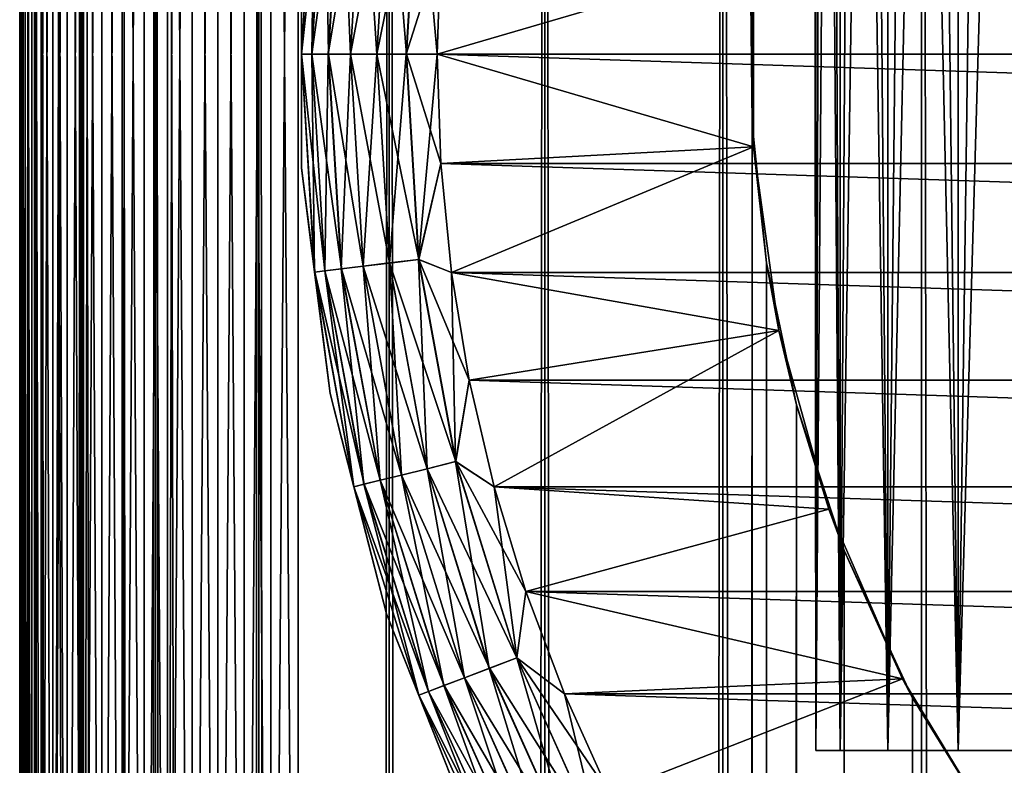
# Model space of a CAD drawing. Extents: x -265 to 265, y 0 to 1027.
# Tile 255 of 396: x -265 to -258, y 995 to 1000. Entities that reach past the tile are written whole.
import ezdxf

# ---------------------------------------------------------------- set-up
doc = ezdxf.new("R2010")
doc.units = 0
doc.header["$LTSCALE"] = 65.185185
for name, color, linetype in [('11', 7, 'CONTINUOUS'), ('13', 7, 'CONTINUOUS'), ('2', 7, 'CONTINUOUS'), ('211', 7, 'CONTINUOUS'), ('212', 7, 'CONTINUOUS'), ('217', 7, 'CONTINUOUS'), ('221', 7, 'CONTINUOUS'), ('222', 7, 'CONTINUOUS'), ('223', 7, 'CONTINUOUS'), ('227', 7, 'CONTINUOUS'), ('231', 7, 'CONTINUOUS'), ('240', 7, 'CONTINUOUS'), ('242', 7, 'CONTINUOUS'), ('4', 7, 'CONTINUOUS'), ('8', 7, 'CONTINUOUS')]:
    doc.layers.add(name, color=color, linetype=linetype)

msp = doc.modelspace()

# ---------------------------------------------------------------- linework, layer by layer
at = {"layer": '11', "color": 7, "linetype": 'CONTINUOUS'}
for points in [[(-264.1058, 1013.25, 24.6665), (-263.9377, 986.735, 24.7666), (-263.9377, 1013.265, 24.7666), (-264.1058, 1013.25, 24.6665)], [(-263.9377, 1013.265, 24.7666), (-263.7608, 986.7226, 24.8497), (-263.7608, 1013.2774, 24.8497), (-263.9377, 1013.265, 24.7666)], [(-263.8774, 986.7304, 24.7973), (-263.7608, 986.7226, 24.8497), (-263.9377, 1013.265, 24.7666), (-263.8774, 986.7304, 24.7973)], [(-263.9377, 986.735, 24.7666), (-263.8774, 986.7304, 24.7973), (-263.9377, 1013.265, 24.7666), (-263.9377, 986.735, 24.7666)], [(-263.7608, 1013.2774, 24.8497), (-263.5768, 986.7127, 24.915), (-263.5768, 1013.2873, 24.915), (-263.7608, 1013.2774, 24.8497)], [(-263.7608, 986.7226, 24.8497), (-263.5768, 986.7127, 24.915), (-263.7608, 1013.2774, 24.8497), (-263.7608, 986.7226, 24.8497)], [(-263.5768, 1013.2873, 24.915), (-263.3875, 986.7057, 24.9621), (-263.3875, 1013.2943, 24.9621), (-263.5768, 1013.2873, 24.915)], [(-263.5768, 986.7127, 24.915), (-263.3875, 986.7057, 24.9621), (-263.5768, 1013.2873, 24.915), (-263.5768, 986.7127, 24.915)], [(-263.3875, 1013.2943, 24.9621), (-263.1945, 986.7014, 24.9905), (-263.1945, 1013.2986, 24.9905), (-263.3875, 1013.2943, 24.9621)], [(-263.3875, 986.7057, 24.9621), (-263.1945, 986.7014, 24.9905), (-263.3875, 1013.2943, 24.9621), (-263.3875, 986.7057, 24.9621)], [(-263, 986.7, 25), (-263, 1013.3, 25), (-263.1945, 1013.2986, 24.9905), (-263, 986.7, 25)], [(-263.1945, 986.7014, 24.9905), (-263, 986.7, 25), (-263.1945, 1013.2986, 24.9905), (-263.1945, 986.7014, 24.9905)], [(-264.6594, 1013.1675, 24.1164), (-264.5417, 986.8089, 24.274), (-264.5417, 1013.1911, 24.274), (-264.6594, 1013.1675, 24.1164)], [(-264.5417, 1013.1911, 24.274), (-264.4093, 986.7871, 24.4191), (-264.4093, 1013.2129, 24.4191), (-264.5417, 1013.1911, 24.274)], [(-264.4889, 986.7997, 24.3353), (-264.4093, 986.7871, 24.4191), (-264.5417, 1013.1911, 24.274), (-264.4889, 986.7997, 24.3353)], [(-264.5417, 986.8089, 24.274), (-264.4889, 986.7997, 24.3353), (-264.5417, 1013.1911, 24.274), (-264.5417, 986.8089, 24.274)], [(-264.4093, 1013.2129, 24.4191), (-264.2635, 986.7675, 24.5503), (-264.2635, 1013.2325, 24.5503), (-264.4093, 1013.2129, 24.4191)], [(-264.4093, 986.7871, 24.4191), (-264.2635, 986.7675, 24.5503), (-264.4093, 1013.2129, 24.4191), (-264.4093, 986.7871, 24.4191)], [(-264.2635, 1013.2325, 24.5503), (-264.1058, 986.75, 24.6665), (-264.1058, 1013.25, 24.6665), (-264.2635, 1013.2325, 24.5503)], [(-264.2346, 986.764, 24.5734), (-264.1058, 986.75, 24.6665), (-264.2635, 1013.2325, 24.5503), (-264.2346, 986.764, 24.5734)], [(-264.2635, 986.7675, 24.5503), (-264.2346, 986.764, 24.5734), (-264.2635, 1013.2325, 24.5503), (-264.2635, 986.7675, 24.5503)], [(-264.1058, 986.75, 24.6665), (-263.9377, 986.735, 24.7666), (-264.1058, 1013.25, 24.6665), (-264.1058, 986.75, 24.6665)], [(-264.8459, 1013.1155, 23.7698), (-264.7611, 986.8578, 23.9478), (-264.7611, 1013.1422, 23.9478), (-264.8459, 1013.1155, 23.7698)], [(-264.7611, 1013.1422, 23.9478), (-264.6594, 986.8325, 24.1164), (-264.6594, 1013.1675, 24.1164), (-264.7611, 1013.1422, 23.9478)], [(-264.681, 986.8375, 24.0837), (-264.6594, 986.8325, 24.1164), (-264.7611, 1013.1422, 23.9478), (-264.681, 986.8375, 24.0837)], [(-264.7611, 986.8578, 23.9478), (-264.681, 986.8375, 24.0837), (-264.7611, 1013.1422, 23.9478), (-264.7611, 986.8578, 23.9478)], [(-264.6594, 986.8325, 24.1164), (-264.5417, 986.8089, 24.274), (-264.6594, 1013.1675, 24.1164), (-264.6594, 986.8325, 24.1164)], [(-264.9902, 1013.0296, 23.1973), (-264.9611, 986.9411, 23.3927), (-264.9611, 1013.0589, 23.3927), (-264.9902, 1013.0296, 23.1973)], [(-264.9611, 1013.0589, 23.3927), (-264.9128, 986.9124, 23.5842), (-264.9128, 1013.0876, 23.5842), (-264.9611, 1013.0589, 23.3927)], [(-264.9222, 986.9172, 23.5523), (-264.9128, 986.9124, 23.5842), (-264.9611, 1013.0589, 23.3927), (-264.9222, 986.9172, 23.5523)], [(-264.9611, 986.9411, 23.3927), (-264.9222, 986.9172, 23.5523), (-264.9611, 1013.0589, 23.3927), (-264.9611, 986.9411, 23.3927)], [(-264.9128, 1013.0876, 23.5842), (-264.8459, 986.8845, 23.7698), (-264.8459, 1013.1155, 23.7698), (-264.9128, 1013.0876, 23.5842)], [(-264.9128, 986.9124, 23.5842), (-264.8459, 986.8845, 23.7698), (-264.9128, 1013.0876, 23.5842), (-264.9128, 986.9124, 23.5842)], [(-264.8232, 986.8767, 23.8221), (-264.7611, 986.8578, 23.9478), (-264.8459, 1013.1155, 23.7698), (-264.8232, 986.8767, 23.8221)], [(-264.8459, 986.8845, 23.7698), (-264.8232, 986.8767, 23.8221), (-264.8459, 1013.1155, 23.7698), (-264.8459, 986.8845, 23.7698)], [(-265, 1013, 23), (-264.9902, 986.9704, 23.1973), (-264.9902, 1013.0296, 23.1973), (-265, 1013, 23)], [(-265, 1013, 23), (-265, 987, 23), (-264.9902, 986.9704, 23.1973), (-265, 1013, 23)], [(-264.9807, 986.9584, 23.2774), (-264.9611, 986.9411, 23.3927), (-264.9902, 1013.0296, 23.1973), (-264.9807, 986.9584, 23.2774)], [(-264.9902, 986.9704, 23.1973), (-264.9807, 986.9584, 23.2774), (-264.9902, 1013.0296, 23.1973), (-264.9902, 986.9704, 23.1973)]]:
    msp.add_3dface(points, dxfattribs=at)
at = {"layer": '13', "color": 7, "linetype": 'CONTINUOUS'}
for points in [[(-264.1058, 1013.25, 15.3335), (-263.9377, 1013.265, 15.2334), (-264.1058, 986.75, 15.3335), (-264.1058, 1013.25, 15.3335)], [(-264.1058, 986.75, 15.3335), (-263.9377, 1013.265, 15.2334), (-263.9377, 986.735, 15.2334), (-264.1058, 986.75, 15.3335)], [(-263.8774, 1013.2696, 15.2027), (-263.7608, 1013.2774, 15.1503), (-263.9377, 986.735, 15.2334), (-263.8774, 1013.2696, 15.2027)], [(-263.9377, 986.735, 15.2334), (-263.7608, 1013.2774, 15.1503), (-263.7608, 986.7226, 15.1503), (-263.9377, 986.735, 15.2334)], [(-263.9377, 1013.265, 15.2334), (-263.8774, 1013.2696, 15.2027), (-263.9377, 986.735, 15.2334), (-263.9377, 1013.265, 15.2334)], [(-263.7608, 1013.2774, 15.1503), (-263.5768, 1013.2873, 15.085), (-263.7608, 986.7226, 15.1503), (-263.7608, 1013.2774, 15.1503)], [(-263.7608, 986.7226, 15.1503), (-263.5768, 1013.2873, 15.085), (-263.5768, 986.7127, 15.085), (-263.7608, 986.7226, 15.1503)], [(-263.5768, 1013.2873, 15.085), (-263.3875, 1013.2943, 15.0379), (-263.5768, 986.7127, 15.085), (-263.5768, 1013.2873, 15.085)], [(-263.5768, 986.7127, 15.085), (-263.3875, 1013.2943, 15.0379), (-263.3875, 986.7057, 15.0379), (-263.5768, 986.7127, 15.085)], [(-263.3875, 1013.2943, 15.0379), (-263.1945, 1013.2986, 15.0095), (-263.3875, 986.7057, 15.0379), (-263.3875, 1013.2943, 15.0379)], [(-263.3875, 986.7057, 15.0379), (-263.1945, 1013.2986, 15.0095), (-263.1945, 986.7014, 15.0095), (-263.3875, 986.7057, 15.0379)], [(-263, 1013.3, 15), (-263, 986.7, 15), (-263.1945, 986.7014, 15.0095), (-263, 1013.3, 15)], [(-263.1945, 1013.2986, 15.0095), (-263, 1013.3, 15), (-263.1945, 986.7014, 15.0095), (-263.1945, 1013.2986, 15.0095)], [(-264.6594, 1013.1675, 15.8836), (-264.5417, 1013.1911, 15.726), (-264.6594, 986.8325, 15.8836), (-264.6594, 1013.1675, 15.8836)], [(-264.6594, 986.8325, 15.8836), (-264.5417, 1013.1911, 15.726), (-264.5417, 986.8089, 15.726), (-264.6594, 986.8325, 15.8836)], [(-264.4889, 1013.2003, 15.6647), (-264.4093, 1013.2129, 15.5809), (-264.5417, 986.8089, 15.726), (-264.4889, 1013.2003, 15.6647)], [(-264.5417, 986.8089, 15.726), (-264.4093, 1013.2129, 15.5809), (-264.4093, 986.7871, 15.5809), (-264.5417, 986.8089, 15.726)], [(-264.5417, 1013.1911, 15.726), (-264.4889, 1013.2003, 15.6647), (-264.5417, 986.8089, 15.726), (-264.5417, 1013.1911, 15.726)], [(-264.4093, 1013.2129, 15.5809), (-264.2635, 1013.2325, 15.4497), (-264.4093, 986.7871, 15.5809), (-264.4093, 1013.2129, 15.5809)], [(-264.4093, 986.7871, 15.5809), (-264.2635, 1013.2325, 15.4497), (-264.2635, 986.7675, 15.4497), (-264.4093, 986.7871, 15.5809)], [(-264.2346, 1013.236, 15.4266), (-264.1058, 1013.25, 15.3335), (-264.2635, 986.7675, 15.4497), (-264.2346, 1013.236, 15.4266)], [(-264.2635, 986.7675, 15.4497), (-264.1058, 1013.25, 15.3335), (-264.1058, 986.75, 15.3335), (-264.2635, 986.7675, 15.4497)], [(-264.2635, 1013.2325, 15.4497), (-264.2346, 1013.236, 15.4266), (-264.2635, 986.7675, 15.4497), (-264.2635, 1013.2325, 15.4497)], [(-264.8232, 1013.1233, 16.1779), (-264.7611, 1013.1422, 16.0522), (-264.8459, 986.8845, 16.2302), (-264.8232, 1013.1233, 16.1779)], [(-264.8459, 986.8845, 16.2302), (-264.7611, 1013.1422, 16.0522), (-264.7611, 986.8578, 16.0522), (-264.8459, 986.8845, 16.2302)], [(-264.8459, 1013.1155, 16.2302), (-264.8232, 1013.1233, 16.1779), (-264.8459, 986.8845, 16.2302), (-264.8459, 1013.1155, 16.2302)], [(-264.681, 1013.1625, 15.9163), (-264.6594, 1013.1675, 15.8836), (-264.7611, 986.8578, 16.0522), (-264.681, 1013.1625, 15.9163)], [(-264.7611, 986.8578, 16.0522), (-264.6594, 1013.1675, 15.8836), (-264.6594, 986.8325, 15.8836), (-264.7611, 986.8578, 16.0522)], [(-264.7611, 1013.1422, 16.0522), (-264.681, 1013.1625, 15.9163), (-264.7611, 986.8578, 16.0522), (-264.7611, 1013.1422, 16.0522)], [(-264.9807, 1013.0416, 16.7226), (-264.9611, 1013.0589, 16.6073), (-264.9902, 986.9704, 16.8027), (-264.9807, 1013.0416, 16.7226)], [(-264.9902, 986.9704, 16.8027), (-264.9611, 1013.0589, 16.6073), (-264.9611, 986.9411, 16.6073), (-264.9902, 986.9704, 16.8027)], [(-264.9222, 1013.0828, 16.4477), (-264.9128, 1013.0876, 16.4158), (-264.9611, 986.9411, 16.6073), (-264.9222, 1013.0828, 16.4477)], [(-264.9611, 986.9411, 16.6073), (-264.9128, 1013.0876, 16.4158), (-264.9128, 986.9124, 16.4158), (-264.9611, 986.9411, 16.6073)], [(-264.9611, 1013.0589, 16.6073), (-264.9222, 1013.0828, 16.4477), (-264.9611, 986.9411, 16.6073), (-264.9611, 1013.0589, 16.6073)], [(-264.9128, 1013.0876, 16.4158), (-264.8459, 1013.1155, 16.2302), (-264.9128, 986.9124, 16.4158), (-264.9128, 1013.0876, 16.4158)], [(-264.9128, 986.9124, 16.4158), (-264.8459, 1013.1155, 16.2302), (-264.8459, 986.8845, 16.2302), (-264.9128, 986.9124, 16.4158)], [(-265, 987, 17), (-265, 1013, 17), (-264.9902, 1013.0296, 16.8027), (-265, 987, 17)], [(-265, 987, 17), (-264.9902, 1013.0296, 16.8027), (-264.9902, 986.9704, 16.8027), (-265, 987, 17)], [(-264.9902, 1013.0296, 16.8027), (-264.9807, 1013.0416, 16.7226), (-264.9902, 986.9704, 16.8027), (-264.9902, 1013.0296, 16.8027)]]:
    msp.add_3dface(points, dxfattribs=at)
at = {"layer": '2', "color": 7, "linetype": 'CONTINUOUS'}
for points in [[(-265, 987, 23), (-265, 1013, 23), (-265, 987, 17), (-265, 987, 23)], [(-265, 987, 17), (-265, 1013, 23), (-265, 1013, 17), (-265, 987, 17)]]:
    msp.add_3dface(points, dxfattribs=at)
at = {"layer": '211', "color": 7, "linetype": 'CONTINUOUS'}
for points in [[(-265, 1), (-264.8906, 1, 1.8081), (-265, 1019), (-265, 1)], [(-265, 1019), (-264.8906, 1, 1.8081), (-264.8906, 1019, 1.8081), (-265, 1019)], [(-264.8906, 1, 1.8081), (-264.5641, 1, 3.5897), (-264.8906, 1019, 1.8081), (-264.8906, 1, 1.8081)], [(-264.8906, 1019, 1.8081), (-264.5641, 1, 3.5897), (-264.5641, 1019, 3.5897), (-264.8906, 1019, 1.8081)], [(-264.5641, 1, 3.5897), (-264.0252, 1, 5.3191), (-264.5641, 1019, 3.5897), (-264.5641, 1, 3.5897)], [(-264.5641, 1019, 3.5897), (-264.0252, 1, 5.3191), (-264.0252, 1019, 5.3191), (-264.5641, 1019, 3.5897)], [(-264.0252, 1, 5.3191), (-263.2818, 1, 6.9708), (-264.0252, 1019, 5.3191), (-264.0252, 1, 5.3191)], [(-264.0252, 1019, 5.3191), (-263.2818, 1, 6.9708), (-263.2818, 1019, 6.9708), (-264.0252, 1019, 5.3191)], [(-263.2818, 1, 6.9708), (-262.3448, 1, 8.521), (-263.2818, 1019, 6.9708), (-263.2818, 1, 6.9708)], [(-263.2818, 1019, 6.9708), (-262.3448, 1, 8.521), (-262.3448, 1019, 8.521), (-263.2818, 1019, 6.9708)], [(-262.3448, 1, 8.521), (-261.2277, 1, 9.9468), (-262.3448, 1019, 8.521), (-262.3448, 1, 8.521)], [(-262.3448, 1019, 8.521), (-261.2277, 1, 9.9468), (-261.2277, 1019, 9.9468), (-262.3448, 1019, 8.521)], [(-261.2277, 1, 9.9468), (-259.9468, 1, 11.2277), (-261.2277, 1019, 9.9468), (-261.2277, 1, 9.9468)], [(-261.2277, 1019, 9.9468), (-259.9468, 1, 11.2277), (-259.9468, 1019, 11.2277), (-261.2277, 1019, 9.9468)], [(-259.9468, 1, 11.2277), (-258.521, 1, 12.3448), (-259.9468, 1019, 11.2277), (-259.9468, 1, 11.2277)], [(-259.9468, 1019, 11.2277), (-258.521, 1, 12.3448), (-258.521, 1019, 12.3448), (-259.9468, 1019, 11.2277)], [(-258.521, 1, 12.3448), (-256.9708, 1, 13.2818), (-258.521, 1019, 12.3448), (-258.521, 1, 12.3448)], [(-258.521, 1019, 12.3448), (-256.9708, 1, 13.2818), (-256.9708, 1019, 13.2818), (-258.521, 1019, 12.3448)]]:
    msp.add_3dface(points, dxfattribs=at)
at = {"layer": '212', "color": 7, "linetype": 'CONTINUOUS'}
for points in [[(-265, 1), (-265, 1019), (-264.8906, 1019, -1.8081), (-265, 1)], [(-264.8906, 1, -1.8081), (-265, 1), (-264.8906, 1019, -1.8081), (-264.8906, 1, -1.8081)], [(-264.5641, 1, -3.5897), (-264.8906, 1, -1.8081), (-264.5641, 1019, -3.5897), (-264.5641, 1, -3.5897)], [(-264.5641, 1019, -3.5897), (-264.8906, 1, -1.8081), (-264.8906, 1019, -1.8081), (-264.5641, 1019, -3.5897)], [(-264.0252, 1, -5.3191), (-264.5641, 1, -3.5897), (-264.0252, 1019, -5.3191), (-264.0252, 1, -5.3191)], [(-264.0252, 1019, -5.3191), (-264.5641, 1, -3.5897), (-264.5641, 1019, -3.5897), (-264.0252, 1019, -5.3191)], [(-263.2818, 1, -6.9708), (-264.0252, 1, -5.3191), (-263.2818, 1019, -6.9708), (-263.2818, 1, -6.9708)], [(-263.2818, 1019, -6.9708), (-264.0252, 1, -5.3191), (-264.0252, 1019, -5.3191), (-263.2818, 1019, -6.9708)], [(-262.3448, 1, -8.521), (-263.2818, 1, -6.9708), (-262.3448, 1019, -8.521), (-262.3448, 1, -8.521)], [(-262.3448, 1019, -8.521), (-263.2818, 1, -6.9708), (-263.2818, 1019, -6.9708), (-262.3448, 1019, -8.521)], [(-261.2277, 1, -9.9468), (-262.3448, 1, -8.521), (-261.2277, 1019, -9.9468), (-261.2277, 1, -9.9468)], [(-261.2277, 1019, -9.9468), (-262.3448, 1, -8.521), (-262.3448, 1019, -8.521), (-261.2277, 1019, -9.9468)], [(-259.9468, 1, -11.2277), (-261.2277, 1, -9.9468), (-259.9468, 1019, -11.2277), (-259.9468, 1, -11.2277)], [(-259.9468, 1019, -11.2277), (-261.2277, 1, -9.9468), (-261.2277, 1019, -9.9468), (-259.9468, 1019, -11.2277)], [(-259.7374, 1000.4963, -11.4098), (-259.7374, 999.5036, -11.4098), (-259.9468, 1019, -11.2277), (-259.7374, 1000.4963, -11.4098)], [(-259.9468, 1, -11.2277), (-259.9468, 1019, -11.2277), (-259.7374, 999.5036, -11.4098), (-259.9468, 1, -11.2277)], [(-259.9468, 1, -11.2277), (-259.7374, 999.5036, -11.4098), (-259.7374, 20.4963, -11.4098), (-259.9468, 1, -11.2277)], [(-259.7374, 999.5036, -11.4098), (-259.6344, 998.5032, -11.4969), (-259.7374, 20.4963, -11.4098), (-259.7374, 999.5036, -11.4098)], [(-259.7374, 20.4963, -11.4098), (-259.6344, 998.5032, -11.4969), (-259.6344, 21.4967, -11.4969), (-259.7374, 20.4963, -11.4098)], [(-259.6344, 998.5032, -11.4969), (-259.4194, 997.4826, -11.6737), (-259.6344, 21.4967, -11.4969), (-259.6344, 998.5032, -11.4969)], [(-259.6344, 21.4967, -11.4969), (-259.4194, 997.4826, -11.6737), (-259.4194, 22.5173, -11.6737), (-259.6344, 21.4967, -11.4969)], [(-259.4194, 997.4826, -11.6737), (-259.0757, 996.4371, -11.9428), (-259.4194, 22.5173, -11.6737), (-259.4194, 997.4826, -11.6737)], [(-259.4194, 22.5173, -11.6737), (-259.0757, 996.4371, -11.9428), (-259.0757, 23.5628, -11.9428), (-259.4194, 22.5173, -11.6737)], [(-259.0757, 996.4371, -11.9428), (-258.5848, 995.378, -12.3004), (-259.0757, 23.5628, -11.9428), (-259.0757, 996.4371, -11.9428)], [(-259.0757, 23.5628, -11.9428), (-258.5848, 995.378, -12.3004), (-258.5848, 24.622, -12.3004), (-259.0757, 23.5628, -11.9428)], [(-258.5848, 995.378, -12.3004), (-257.9382, 994.3389, -12.7273), (-258.5848, 24.622, -12.3004), (-258.5848, 995.378, -12.3004)]]:
    msp.add_3dface(points, dxfattribs=at)
at = {"layer": '217', "color": 7, "linetype": 'CONTINUOUS'}
for points in [[(-259.7273, 999.3346, -25), (-259.7374, 1000.4963, -11.4098), (-259.7273, 1000.6654, -25), (-259.7273, 999.3346, -25)], [(-259.7374, 999.5036, -11.4098), (-259.7374, 1000.4963, -11.4098), (-259.7273, 999.3346, -25), (-259.7374, 999.5036, -11.4098)], [(-259.6344, 998.5032, -11.4969), (-259.7374, 999.5036, -11.4098), (-259.7273, 999.3346, -25), (-259.6344, 998.5032, -11.4969)], [(-259.5461, 998.0163, -25), (-259.6344, 998.5032, -11.4969), (-259.7273, 999.3346, -25), (-259.5461, 998.0163, -25)], [(-259.4194, 997.4826, -11.6737), (-259.6344, 998.5032, -11.4969), (-259.5461, 998.0163, -25), (-259.4194, 997.4826, -11.6737)], [(-259.187, 996.7349, -25), (-259.4194, 997.4826, -11.6737), (-259.5461, 998.0163, -25), (-259.187, 996.7349, -25)], [(-259.0757, 996.4371, -11.9428), (-259.4194, 997.4826, -11.6737), (-259.187, 996.7349, -25), (-259.0757, 996.4371, -11.9428)], [(-258.6569, 995.5144, -25), (-259.0757, 996.4371, -11.9428), (-259.187, 996.7349, -25), (-258.6569, 995.5144, -25)], [(-258.5848, 995.378, -12.3004), (-259.0757, 996.4371, -11.9428), (-258.6569, 995.5144, -25), (-258.5848, 995.378, -12.3004)], [(-257.9655, 994.3774, -25), (-258.5848, 995.378, -12.3004), (-258.6569, 995.5144, -25), (-257.9655, 994.3774, -25)], [(-257.9382, 994.3389, -12.7273), (-258.5848, 995.378, -12.3004), (-257.9655, 994.3774, -25), (-257.9382, 994.3389, -12.7273)]]:
    msp.add_3dface(points, dxfattribs=at)
at = {"layer": '221', "color": 7, "linetype": 'CONTINUOUS'}
for points in [[(-262, 1000, -25), (-259.7273, 1000.6654, -25), (-261.9743, 1000.7848, -25), (-262, 1000, -25)], [(-259.7273, 999.3346, -25), (-259.7273, 1000.6654, -25), (-262, 1000, -25), (-259.7273, 999.3346, -25)], [(-261.9743, 999.2152, -25), (-259.7273, 999.3346, -25), (-262, 1000, -25), (-261.9743, 999.2152, -25)], [(-261.8973, 998.4337, -25), (-259.7273, 999.3346, -25), (-261.9743, 999.2152, -25), (-261.8973, 998.4337, -25)], [(-259.5461, 998.0163, -25), (-259.7273, 999.3346, -25), (-261.8973, 998.4337, -25), (-259.5461, 998.0163, -25)], [(-261.7694, 997.6589, -25), (-259.5461, 998.0163, -25), (-261.8973, 998.4337, -25), (-261.7694, 997.6589, -25)], [(-261.5911, 996.8942, -25), (-259.5461, 998.0163, -25), (-261.7694, 997.6589, -25), (-261.5911, 996.8942, -25)], [(-259.187, 996.7349, -25), (-259.5461, 998.0163, -25), (-261.5911, 996.8942, -25), (-259.187, 996.7349, -25)], [(-261.3632, 996.1427, -25), (-259.187, 996.7349, -25), (-261.5911, 996.8942, -25), (-261.3632, 996.1427, -25)], [(-258.6569, 995.5144, -25), (-259.187, 996.7349, -25), (-261.3632, 996.1427, -25), (-258.6569, 995.5144, -25)], [(-261.0865, 995.4078, -25), (-258.6569, 995.5144, -25), (-261.3632, 996.1427, -25), (-261.0865, 995.4078, -25)], [(-260.7625, 994.6925, -25), (-258.6569, 995.5144, -25), (-261.0865, 995.4078, -25), (-260.7625, 994.6925, -25)], [(-257.9655, 994.3774, -25), (-258.6569, 995.5144, -25), (-260.7625, 994.6925, -25), (-257.9655, 994.3774, -25)]]:
    msp.add_3dface(points, dxfattribs=at)
at = {"layer": '222', "color": 7, "linetype": 'CONTINUOUS'}
for points in [[(-262, 1000, -75), (-261.9743, 1000.7848, -75), (-238, 1000, -75), (-262, 1000, -75)], [(-238, 1000, -75), (-261.9743, 1000.7848, -75), (-238.0257, 1000.7848, -75), (-238, 1000, -75)], [(-261.9743, 999.2152, -75), (-262, 1000, -75), (-238.0257, 999.2152, -75), (-261.9743, 999.2152, -75)], [(-238.0257, 999.2152, -75), (-262, 1000, -75), (-238, 1000, -75), (-238.0257, 999.2152, -75)], [(-261.8973, 998.4337, -75), (-261.9743, 999.2152, -75), (-238.1027, 998.4337, -75), (-261.8973, 998.4337, -75)], [(-238.1027, 998.4337, -75), (-261.9743, 999.2152, -75), (-238.0257, 999.2152, -75), (-238.1027, 998.4337, -75)], [(-261.7694, 997.6589, -75), (-261.8973, 998.4337, -75), (-238.2306, 997.6589, -75), (-261.7694, 997.6589, -75)], [(-238.2306, 997.6589, -75), (-261.8973, 998.4337, -75), (-238.1027, 998.4337, -75), (-238.2306, 997.6589, -75)], [(-261.5911, 996.8942, -75), (-261.7694, 997.6589, -75), (-238.4089, 996.8942, -75), (-261.5911, 996.8942, -75)], [(-238.4089, 996.8942, -75), (-261.7694, 997.6589, -75), (-238.2306, 997.6589, -75), (-238.4089, 996.8942, -75)], [(-261.3632, 996.1427, -75), (-261.5911, 996.8942, -75), (-238.6368, 996.1427, -75), (-261.3632, 996.1427, -75)], [(-238.6368, 996.1427, -75), (-261.5911, 996.8942, -75), (-238.4089, 996.8942, -75), (-238.6368, 996.1427, -75)], [(-261.0865, 995.4078, -75), (-261.3632, 996.1427, -75), (-238.9135, 995.4078, -75), (-261.0865, 995.4078, -75)], [(-238.9135, 995.4078, -75), (-261.3632, 996.1427, -75), (-238.6368, 996.1427, -75), (-238.9135, 995.4078, -75)], [(-260.7625, 994.6925, -75), (-261.0865, 995.4078, -75), (-239.2375, 994.6925, -75), (-260.7625, 994.6925, -75)], [(-239.2375, 994.6925, -75), (-261.0865, 995.4078, -75), (-238.9135, 995.4078, -75), (-239.2375, 994.6925, -75)]]:
    msp.add_3dface(points, dxfattribs=at)
at = {"layer": '223', "color": 7, "linetype": 'CONTINUOUS'}
for points in [[(-262.9743, 1000.8163, -74), (-262.9743, 999.1837, -74), (-262.9743, 1000.8163, -26), (-262.9743, 1000.8163, -74)], [(-262.9743, 1000.8163, -26), (-262.9743, 999.1837, -74), (-262.9743, 999.1837, -26), (-262.9743, 1000.8163, -26)], [(-262.9743, 999.1837, -74), (-262.7697, 997.564, -74), (-262.9743, 999.1837, -26), (-262.9743, 999.1837, -74)], [(-262.9743, 999.1837, -26), (-262.7697, 997.564, -74), (-262.7697, 997.564, -26), (-262.9743, 999.1837, -26)], [(-262.7697, 997.564, -74), (-262.3637, 995.9828, -74), (-262.7697, 997.564, -26), (-262.7697, 997.564, -74)], [(-262.7697, 997.564, -26), (-262.3637, 995.9828, -74), (-262.3637, 995.9828, -26), (-262.7697, 997.564, -26)], [(-262.3637, 995.9828, -74), (-261.7628, 994.4649, -74), (-262.3637, 995.9828, -26), (-262.3637, 995.9828, -74)], [(-262.3637, 995.9828, -26), (-261.7628, 994.4649, -74), (-261.7628, 994.4649, -26), (-262.3637, 995.9828, -26)]]:
    msp.add_3dface(points, dxfattribs=at)
at = {"layer": '227', "color": 7, "linetype": 'CONTINUOUS'}
for points in [[(-262.9743, 1000.8163, -74), (-262.8803, 1001.564, -74.2225), (-262.9749, 1000, -74.2225), (-262.9743, 1000.8163, -74)], [(-262.8803, 1001.564, -74.2225), (-262.9009, 1000, -74.4341), (-262.9749, 1000, -74.2225), (-262.8803, 1001.564, -74.2225)], [(-262.8068, 1001.555, -74.4341), (-262.9009, 1000, -74.4341), (-262.8803, 1001.564, -74.2225), (-262.8068, 1001.555, -74.4341)], [(-262.8068, 1001.555, -74.4341), (-262.7816, 1000, -74.6238), (-262.9009, 1000, -74.4341), (-262.8068, 1001.555, -74.4341)], [(-262.6884, 1001.5406, -74.6238), (-262.7816, 1000, -74.6238), (-262.8068, 1001.555, -74.4341), (-262.6884, 1001.5406, -74.6238)], [(-262.6884, 1001.5406, -74.6238), (-262.623, 1000, -74.7823), (-262.7816, 1000, -74.6238), (-262.6884, 1001.5406, -74.6238)], [(-262.5309, 1001.5215, -74.7823), (-262.623, 1000, -74.7823), (-262.6884, 1001.5406, -74.6238), (-262.5309, 1001.5215, -74.7823)], [(-262.5309, 1001.5215, -74.7823), (-262.4331, 1000, -74.9014), (-262.623, 1000, -74.7823), (-262.5309, 1001.5215, -74.7823)], [(-262.3424, 1001.4986, -74.9014), (-262.4331, 1000, -74.9014), (-262.5309, 1001.5215, -74.7823), (-262.3424, 1001.4986, -74.9014)], [(-262.3424, 1001.4986, -74.9014), (-262.2214, 1000, -74.9752), (-262.4331, 1000, -74.9014), (-262.3424, 1001.4986, -74.9014)], [(-262.1323, 1001.4731, -74.9752), (-262.2214, 1000, -74.9752), (-262.3424, 1001.4986, -74.9014), (-262.1323, 1001.4731, -74.9752)], [(-262.1323, 1001.4731, -74.9752), (-262, 1000, -75), (-262.2214, 1000, -74.9752), (-262.1323, 1001.4731, -74.9752)], [(-261.9743, 1000.7848, -75), (-262, 1000, -75), (-262.1323, 1001.4731, -74.9752), (-261.9743, 1000.7848, -75)], [(-262.9743, 999.1837, -74), (-262.9743, 1000.8163, -74), (-262.9749, 1000, -74.2225), (-262.9743, 999.1837, -74)], [(-262.9743, 999.1837, -74), (-262.9749, 1000, -74.2225), (-262.8803, 998.436, -74.2225), (-262.9743, 999.1837, -74)], [(-262.9009, 1000, -74.4341), (-262.8068, 998.445, -74.4341), (-262.9749, 1000, -74.2225), (-262.9009, 1000, -74.4341)], [(-262.9749, 1000, -74.2225), (-262.8068, 998.445, -74.4341), (-262.8803, 998.436, -74.2225), (-262.9749, 1000, -74.2225)], [(-262.7816, 1000, -74.6238), (-262.6884, 998.4594, -74.6238), (-262.9009, 1000, -74.4341), (-262.7816, 1000, -74.6238)], [(-262.9009, 1000, -74.4341), (-262.6884, 998.4594, -74.6238), (-262.8068, 998.445, -74.4341), (-262.9009, 1000, -74.4341)], [(-262.623, 1000, -74.7823), (-262.5309, 998.4785, -74.7823), (-262.7816, 1000, -74.6238), (-262.623, 1000, -74.7823)], [(-262.7816, 1000, -74.6238), (-262.5309, 998.4785, -74.7823), (-262.6884, 998.4594, -74.6238), (-262.7816, 1000, -74.6238)], [(-262.4331, 1000, -74.9014), (-262.3424, 998.5014, -74.9014), (-262.623, 1000, -74.7823), (-262.4331, 1000, -74.9014)], [(-262.623, 1000, -74.7823), (-262.3424, 998.5014, -74.9014), (-262.5309, 998.4785, -74.7823), (-262.623, 1000, -74.7823)], [(-262.2214, 1000, -74.9752), (-262.1323, 998.5269, -74.9752), (-262.4331, 1000, -74.9014), (-262.2214, 1000, -74.9752)], [(-262.4331, 1000, -74.9014), (-262.1323, 998.5269, -74.9752), (-262.3424, 998.5014, -74.9014), (-262.4331, 1000, -74.9014)], [(-262, 1000, -75), (-261.9743, 999.2152, -75), (-262.2214, 1000, -74.9752), (-262, 1000, -75)], [(-262.2214, 1000, -74.9752), (-261.9743, 999.2152, -75), (-262.1323, 998.5269, -74.9752), (-262.2214, 1000, -74.9752)], [(-262.7697, 997.564, -74), (-262.9743, 999.1837, -74), (-262.8803, 998.436, -74.2225), (-262.7697, 997.564, -74)], [(-261.9743, 999.2152, -75), (-261.8973, 998.4337, -75), (-262.1323, 998.5269, -74.9752), (-261.9743, 999.2152, -75)], [(-262.5309, 998.4785, -74.7823), (-262.2562, 996.9791, -74.7823), (-262.6884, 998.4594, -74.6238), (-262.5309, 998.4785, -74.7823)], [(-262.3424, 998.5014, -74.9014), (-262.0718, 997.0246, -74.9014), (-262.5309, 998.4785, -74.7823), (-262.3424, 998.5014, -74.9014)], [(-262.5309, 998.4785, -74.7823), (-262.0718, 997.0246, -74.9014), (-262.2562, 996.9791, -74.7823), (-262.5309, 998.4785, -74.7823)], [(-262.1323, 998.5269, -74.9752), (-261.8663, 997.0752, -74.9752), (-262.3424, 998.5014, -74.9014), (-262.1323, 998.5269, -74.9752)], [(-262.3424, 998.5014, -74.9014), (-261.8663, 997.0752, -74.9752), (-262.0718, 997.0246, -74.9014), (-262.3424, 998.5014, -74.9014)], [(-261.8973, 998.4337, -75), (-261.7694, 997.6589, -75), (-262.1323, 998.5269, -74.9752), (-261.8973, 998.4337, -75)], [(-262.1323, 998.5269, -74.9752), (-261.7694, 997.6589, -75), (-261.8663, 997.0752, -74.9752), (-262.1323, 998.5269, -74.9752)], [(-262.8068, 998.445, -74.4341), (-262.526, 996.9126, -74.4341), (-262.8803, 998.436, -74.2225), (-262.8068, 998.445, -74.4341)], [(-262.7697, 997.564, -74), (-262.8803, 998.436, -74.2225), (-262.5979, 996.8949, -74.2225), (-262.7697, 997.564, -74)], [(-262.8803, 998.436, -74.2225), (-262.526, 996.9126, -74.4341), (-262.5979, 996.8949, -74.2225), (-262.8803, 998.436, -74.2225)], [(-262.6884, 998.4594, -74.6238), (-262.4101, 996.9412, -74.6238), (-262.8068, 998.445, -74.4341), (-262.6884, 998.4594, -74.6238)], [(-262.8068, 998.445, -74.4341), (-262.4101, 996.9412, -74.6238), (-262.526, 996.9126, -74.4341), (-262.8068, 998.445, -74.4341)], [(-262.6884, 998.4594, -74.6238), (-262.2562, 996.9791, -74.7823), (-262.4101, 996.9412, -74.6238), (-262.6884, 998.4594, -74.6238)], [(-261.7694, 997.6589, -75), (-261.5911, 996.8942, -75), (-261.8663, 997.0752, -74.9752), (-261.7694, 997.6589, -75)], [(-262.3637, 995.9828, -74), (-262.7697, 997.564, -74), (-262.5979, 996.8949, -74.2225), (-262.3637, 995.9828, -74)], [(-261.8663, 997.0752, -74.9752), (-261.4272, 995.6662, -74.9752), (-262.0718, 997.0246, -74.9014), (-261.8663, 997.0752, -74.9752)], [(-261.5911, 996.8942, -75), (-261.3632, 996.1427, -75), (-261.8663, 997.0752, -74.9752), (-261.5911, 996.8942, -75)], [(-261.8663, 997.0752, -74.9752), (-261.3632, 996.1427, -75), (-261.4272, 995.6662, -74.9752), (-261.8663, 997.0752, -74.9752)], [(-262.0718, 997.0246, -74.9014), (-261.6251, 995.5912, -74.9014), (-262.2562, 996.9791, -74.7823), (-262.0718, 997.0246, -74.9014)], [(-262.0718, 997.0246, -74.9014), (-261.4272, 995.6662, -74.9752), (-261.6251, 995.5912, -74.9014), (-262.0718, 997.0246, -74.9014)], [(-262.4101, 996.9412, -74.6238), (-261.951, 995.4676, -74.6238), (-262.526, 996.9126, -74.4341), (-262.4101, 996.9412, -74.6238)], [(-262.2562, 996.9791, -74.7823), (-261.8027, 995.5238, -74.7823), (-262.4101, 996.9412, -74.6238), (-262.2562, 996.9791, -74.7823)], [(-262.4101, 996.9412, -74.6238), (-261.8027, 995.5238, -74.7823), (-261.951, 995.4676, -74.6238), (-262.4101, 996.9412, -74.6238)], [(-262.2562, 996.9791, -74.7823), (-261.6251, 995.5912, -74.9014), (-261.8027, 995.5238, -74.7823), (-262.2562, 996.9791, -74.7823)], [(-262.526, 996.9126, -74.4341), (-262.0625, 995.4253, -74.4341), (-262.5979, 996.8949, -74.2225), (-262.526, 996.9126, -74.4341)], [(-262.3637, 995.9828, -74), (-262.5979, 996.8949, -74.2225), (-262.1318, 995.399, -74.2225), (-262.3637, 995.9828, -74)], [(-262.5979, 996.8949, -74.2225), (-262.0625, 995.4253, -74.4341), (-262.1318, 995.399, -74.2225), (-262.5979, 996.8949, -74.2225)], [(-262.526, 996.9126, -74.4341), (-261.951, 995.4676, -74.6238), (-262.0625, 995.4253, -74.4341), (-262.526, 996.9126, -74.4341)], [(-261.3632, 996.1427, -75), (-261.0865, 995.4078, -75), (-261.4272, 995.6662, -74.9752), (-261.3632, 996.1427, -75)], [(-261.7628, 994.4649, -74), (-262.3637, 995.9828, -74), (-262.1318, 995.399, -74.2225), (-261.7628, 994.4649, -74)], [(-261.4272, 995.6662, -74.9752), (-260.8215, 994.3204, -74.9752), (-261.6251, 995.5912, -74.9014), (-261.4272, 995.6662, -74.9752)], [(-261.0865, 995.4078, -75), (-260.7625, 994.6925, -75), (-261.4272, 995.6662, -74.9752), (-261.0865, 995.4078, -75)], [(-261.4272, 995.6662, -74.9752), (-260.7625, 994.6925, -75), (-260.8215, 994.3204, -74.9752), (-261.4272, 995.6662, -74.9752)], [(-261.6251, 995.5912, -74.9014), (-261.0089, 994.2221, -74.9014), (-261.8027, 995.5238, -74.7823), (-261.6251, 995.5912, -74.9014)], [(-261.6251, 995.5912, -74.9014), (-260.8215, 994.3204, -74.9752), (-261.0089, 994.2221, -74.9014), (-261.6251, 995.5912, -74.9014)], [(-261.8027, 995.5238, -74.7823), (-261.1771, 994.1338, -74.7823), (-261.951, 995.4676, -74.6238), (-261.8027, 995.5238, -74.7823)], [(-261.8027, 995.5238, -74.7823), (-261.0089, 994.2221, -74.9014), (-261.1771, 994.1338, -74.7823), (-261.8027, 995.5238, -74.7823)], [(-261.951, 995.4676, -74.6238), (-261.3175, 994.0601, -74.6238), (-262.0625, 995.4253, -74.4341), (-261.951, 995.4676, -74.6238)], [(-261.951, 995.4676, -74.6238), (-261.1771, 994.1338, -74.7823), (-261.3175, 994.0601, -74.6238), (-261.951, 995.4676, -74.6238)], [(-262.0625, 995.4253, -74.4341), (-261.4232, 994.0047, -74.4341), (-262.1318, 995.399, -74.2225), (-262.0625, 995.4253, -74.4341)], [(-261.7628, 994.4649, -74), (-262.1318, 995.399, -74.2225), (-261.4887, 993.9703, -74.2225), (-261.7628, 994.4649, -74)], [(-262.1318, 995.399, -74.2225), (-261.4232, 994.0047, -74.4341), (-261.4887, 993.9703, -74.2225), (-262.1318, 995.399, -74.2225)], [(-262.0625, 995.4253, -74.4341), (-261.3175, 994.0601, -74.6238), (-261.4232, 994.0047, -74.4341), (-262.0625, 995.4253, -74.4341)]]:
    msp.add_3dface(points, dxfattribs=at)
at = {"layer": '231', "color": 7, "linetype": 'CONTINUOUS'}
for points in [[(-262.9743, 1000.8163, -26), (-262.9752, 1000, -25.7786), (-262.8806, 1001.564, -25.7786), (-262.9743, 1000.8163, -26)], [(-262.9752, 1000, -25.7786), (-262.8073, 1001.5551, -25.5669), (-262.8806, 1001.564, -25.7786), (-262.9752, 1000, -25.7786)], [(-262.9014, 1000, -25.5669), (-262.8073, 1001.5551, -25.5669), (-262.9752, 1000, -25.7786), (-262.9014, 1000, -25.5669)], [(-262.9014, 1000, -25.5669), (-262.6891, 1001.5407, -25.377), (-262.8073, 1001.5551, -25.5669), (-262.9014, 1000, -25.5669)], [(-262.7823, 1000, -25.377), (-262.6891, 1001.5407, -25.377), (-262.9014, 1000, -25.5669), (-262.7823, 1000, -25.377)], [(-262.7823, 1000, -25.377), (-262.5318, 1001.5216, -25.2184), (-262.6891, 1001.5407, -25.377), (-262.7823, 1000, -25.377)], [(-262.6238, 1000, -25.2184), (-262.5318, 1001.5216, -25.2184), (-262.7823, 1000, -25.377), (-262.6238, 1000, -25.2184)], [(-262.6238, 1000, -25.2184), (-262.3434, 1001.4988, -25.0991), (-262.5318, 1001.5216, -25.2184), (-262.6238, 1000, -25.2184)], [(-262.4341, 1000, -25.0991), (-262.3434, 1001.4988, -25.0991), (-262.6238, 1000, -25.2184), (-262.4341, 1000, -25.0991)], [(-262.4341, 1000, -25.0991), (-262.1334, 1001.4733, -25.0251), (-262.3434, 1001.4988, -25.0991), (-262.4341, 1000, -25.0991)], [(-262.2225, 1000, -25.0251), (-262.1334, 1001.4733, -25.0251), (-262.4341, 1000, -25.0991), (-262.2225, 1000, -25.0251)], [(-262.2225, 1000, -25.0251), (-261.9743, 1000.7848, -25), (-262.1334, 1001.4733, -25.0251), (-262.2225, 1000, -25.0251)], [(-262.9743, 1000.8163, -26), (-262.9743, 999.1837, -26), (-262.9752, 1000, -25.7786), (-262.9743, 1000.8163, -26)], [(-262, 1000, -25), (-261.9743, 1000.7848, -25), (-262.2225, 1000, -25.0251), (-262, 1000, -25)], [(-262.9743, 999.1837, -26), (-262.8806, 998.436, -25.7786), (-262.9752, 1000, -25.7786), (-262.9743, 999.1837, -26)], [(-262.8806, 998.436, -25.7786), (-262.9014, 1000, -25.5669), (-262.9752, 1000, -25.7786), (-262.8806, 998.436, -25.7786)], [(-262.8073, 998.4449, -25.5669), (-262.7823, 1000, -25.377), (-262.9014, 1000, -25.5669), (-262.8073, 998.4449, -25.5669)], [(-262.8073, 998.4449, -25.5669), (-262.9014, 1000, -25.5669), (-262.8806, 998.436, -25.7786), (-262.8073, 998.4449, -25.5669)], [(-262.6891, 998.4593, -25.377), (-262.7823, 1000, -25.377), (-262.8073, 998.4449, -25.5669), (-262.6891, 998.4593, -25.377)], [(-262.6891, 998.4593, -25.377), (-262.6238, 1000, -25.2184), (-262.7823, 1000, -25.377), (-262.6891, 998.4593, -25.377)], [(-262.5318, 998.4784, -25.2184), (-262.6238, 1000, -25.2184), (-262.6891, 998.4593, -25.377), (-262.5318, 998.4784, -25.2184)], [(-262.5318, 998.4784, -25.2184), (-262.4341, 1000, -25.0991), (-262.6238, 1000, -25.2184), (-262.5318, 998.4784, -25.2184)], [(-262.3434, 998.5012, -25.0991), (-262.4341, 1000, -25.0991), (-262.5318, 998.4784, -25.2184), (-262.3434, 998.5012, -25.0991)], [(-262.3434, 998.5012, -25.0991), (-262.2225, 1000, -25.0251), (-262.4341, 1000, -25.0991), (-262.3434, 998.5012, -25.0991)], [(-262.1334, 998.5267, -25.0251), (-262.2225, 1000, -25.0251), (-262.3434, 998.5012, -25.0991), (-262.1334, 998.5267, -25.0251)], [(-262.1334, 998.5267, -25.0251), (-262, 1000, -25), (-262.2225, 1000, -25.0251), (-262.1334, 998.5267, -25.0251)], [(-261.9743, 999.2152, -25), (-262, 1000, -25), (-262.1334, 998.5267, -25.0251), (-261.9743, 999.2152, -25)], [(-262.9743, 999.1837, -26), (-262.7697, 997.564, -26), (-262.8806, 998.436, -25.7786), (-262.9743, 999.1837, -26)], [(-261.8973, 998.4337, -25), (-261.9743, 999.2152, -25), (-262.1334, 998.5267, -25.0251), (-261.8973, 998.4337, -25)], [(-262.4108, 996.941, -25.377), (-262.5318, 998.4784, -25.2184), (-262.6891, 998.4593, -25.377), (-262.4108, 996.941, -25.377)], [(-262.257, 996.9789, -25.2184), (-262.3434, 998.5012, -25.0991), (-262.5318, 998.4784, -25.2184), (-262.257, 996.9789, -25.2184)], [(-262.257, 996.9789, -25.2184), (-262.5318, 998.4784, -25.2184), (-262.4108, 996.941, -25.377), (-262.257, 996.9789, -25.2184)], [(-262.0728, 997.0243, -25.0991), (-262.1334, 998.5267, -25.0251), (-262.3434, 998.5012, -25.0991), (-262.0728, 997.0243, -25.0991)], [(-262.0728, 997.0243, -25.0991), (-262.3434, 998.5012, -25.0991), (-262.257, 996.9789, -25.2184), (-262.0728, 997.0243, -25.0991)], [(-261.8674, 997.075, -25.0251), (-261.8973, 998.4337, -25), (-262.1334, 998.5267, -25.0251), (-261.8674, 997.075, -25.0251)], [(-261.8674, 997.075, -25.0251), (-262.1334, 998.5267, -25.0251), (-262.0728, 997.0243, -25.0991), (-261.8674, 997.075, -25.0251)], [(-262.5981, 996.8948, -25.7786), (-262.8073, 998.4449, -25.5669), (-262.8806, 998.436, -25.7786), (-262.5981, 996.8948, -25.7786)], [(-262.7697, 997.564, -26), (-262.5981, 996.8948, -25.7786), (-262.8806, 998.436, -25.7786), (-262.7697, 997.564, -26)], [(-262.5265, 996.9125, -25.5669), (-262.6891, 998.4593, -25.377), (-262.8073, 998.4449, -25.5669), (-262.5265, 996.9125, -25.5669)], [(-262.5265, 996.9125, -25.5669), (-262.8073, 998.4449, -25.5669), (-262.5981, 996.8948, -25.7786), (-262.5265, 996.9125, -25.5669)], [(-262.4108, 996.941, -25.377), (-262.6891, 998.4593, -25.377), (-262.5265, 996.9125, -25.5669), (-262.4108, 996.941, -25.377)], [(-261.7694, 997.6589, -25), (-261.8973, 998.4337, -25), (-261.8674, 997.075, -25.0251), (-261.7694, 997.6589, -25)], [(-261.5911, 996.8942, -25), (-261.7694, 997.6589, -25), (-261.8674, 997.075, -25.0251), (-261.5911, 996.8942, -25)], [(-262.7697, 997.564, -26), (-262.3637, 995.9828, -26), (-262.5981, 996.8948, -25.7786), (-262.7697, 997.564, -26)], [(-261.6261, 995.5908, -25.0991), (-261.8674, 997.075, -25.0251), (-262.0728, 997.0243, -25.0991), (-261.6261, 995.5908, -25.0991)], [(-261.4283, 995.6658, -25.0251), (-261.5911, 996.8942, -25), (-261.8674, 997.075, -25.0251), (-261.4283, 995.6658, -25.0251)], [(-261.4283, 995.6658, -25.0251), (-261.8674, 997.075, -25.0251), (-261.6261, 995.5908, -25.0991), (-261.4283, 995.6658, -25.0251)], [(-261.8035, 995.5235, -25.2184), (-262.0728, 997.0243, -25.0991), (-262.257, 996.9789, -25.2184), (-261.8035, 995.5235, -25.2184)], [(-261.6261, 995.5908, -25.0991), (-262.0728, 997.0243, -25.0991), (-261.8035, 995.5235, -25.2184), (-261.6261, 995.5908, -25.0991)], [(-262.063, 995.4251, -25.5669), (-262.4108, 996.941, -25.377), (-262.5265, 996.9125, -25.5669), (-262.063, 995.4251, -25.5669)], [(-261.9516, 995.4674, -25.377), (-262.257, 996.9789, -25.2184), (-262.4108, 996.941, -25.377), (-261.9516, 995.4674, -25.377)], [(-261.9516, 995.4674, -25.377), (-262.4108, 996.941, -25.377), (-262.063, 995.4251, -25.5669), (-261.9516, 995.4674, -25.377)], [(-261.8035, 995.5235, -25.2184), (-262.257, 996.9789, -25.2184), (-261.9516, 995.4674, -25.377), (-261.8035, 995.5235, -25.2184)], [(-262.132, 995.3989, -25.7786), (-262.5265, 996.9125, -25.5669), (-262.5981, 996.8948, -25.7786), (-262.132, 995.3989, -25.7786)], [(-262.3637, 995.9828, -26), (-262.132, 995.3989, -25.7786), (-262.5981, 996.8948, -25.7786), (-262.3637, 995.9828, -26)], [(-262.063, 995.4251, -25.5669), (-262.5265, 996.9125, -25.5669), (-262.132, 995.3989, -25.7786), (-262.063, 995.4251, -25.5669)], [(-261.3632, 996.1427, -25), (-261.5911, 996.8942, -25), (-261.4283, 995.6658, -25.0251), (-261.3632, 996.1427, -25)], [(-261.0865, 995.4078, -25), (-261.3632, 996.1427, -25), (-261.4283, 995.6658, -25.0251), (-261.0865, 995.4078, -25)], [(-262.3637, 995.9828, -26), (-261.7628, 994.4649, -26), (-262.132, 995.3989, -25.7786), (-262.3637, 995.9828, -26)], [(-261.0098, 994.2216, -25.0991), (-261.4283, 995.6658, -25.0251), (-261.6261, 995.5908, -25.0991), (-261.0098, 994.2216, -25.0991)], [(-260.8225, 994.3199, -25.0251), (-261.0865, 995.4078, -25), (-261.4283, 995.6658, -25.0251), (-260.8225, 994.3199, -25.0251)], [(-260.8225, 994.3199, -25.0251), (-261.4283, 995.6658, -25.0251), (-261.0098, 994.2216, -25.0991), (-260.8225, 994.3199, -25.0251)], [(-261.1779, 994.1334, -25.2184), (-261.6261, 995.5908, -25.0991), (-261.8035, 995.5235, -25.2184), (-261.1779, 994.1334, -25.2184)], [(-261.0098, 994.2216, -25.0991), (-261.6261, 995.5908, -25.0991), (-261.1779, 994.1334, -25.2184), (-261.0098, 994.2216, -25.0991)], [(-261.3181, 994.0598, -25.377), (-261.8035, 995.5235, -25.2184), (-261.9516, 995.4674, -25.377), (-261.3181, 994.0598, -25.377)], [(-261.1779, 994.1334, -25.2184), (-261.8035, 995.5235, -25.2184), (-261.3181, 994.0598, -25.377), (-261.1779, 994.1334, -25.2184)], [(-261.4236, 994.0044, -25.5669), (-261.9516, 995.4674, -25.377), (-262.063, 995.4251, -25.5669), (-261.4236, 994.0044, -25.5669)], [(-261.3181, 994.0598, -25.377), (-261.9516, 995.4674, -25.377), (-261.4236, 994.0044, -25.5669), (-261.3181, 994.0598, -25.377)], [(-261.4889, 993.9701, -25.7786), (-262.063, 995.4251, -25.5669), (-262.132, 995.3989, -25.7786), (-261.4889, 993.9701, -25.7786)], [(-261.7628, 994.4649, -26), (-261.4889, 993.9701, -25.7786), (-262.132, 995.3989, -25.7786), (-261.7628, 994.4649, -26)], [(-261.4236, 994.0044, -25.5669), (-262.063, 995.4251, -25.5669), (-261.4889, 993.9701, -25.7786), (-261.4236, 994.0044, -25.5669)], [(-260.7625, 994.6925, -25), (-261.0865, 995.4078, -25), (-260.8225, 994.3199, -25.0251), (-260.7625, 994.6925, -25)]]:
    msp.add_3dface(points, dxfattribs=at)
at = {"layer": '240', "color": 7, "linetype": 'CONTINUOUS'}
for points in [[(-259.2783, 995, 0.6347), (-259.1055, 995, 1.8921), (-259.2783, 995, -0.6347), (-259.2783, 995, 0.6347)], [(-259.2783, 995, -0.6347), (-259.1055, 995, 1.8921), (-259.1055, 995, -1.8921), (-259.2783, 995, -0.6347)], [(-259.1055, 995, 1.8921), (-258.763, 995, 3.1144), (-259.1055, 995, -1.8921), (-259.1055, 995, 1.8921)], [(-259.1055, 995, -1.8921), (-258.763, 995, 3.1144), (-258.763, 995, -3.1144), (-259.1055, 995, -1.8921)], [(-258.763, 995, 3.1144), (-258.2573, 995, 4.2786), (-258.763, 995, -3.1144), (-258.763, 995, 3.1144)], [(-258.763, 995, -3.1144), (-258.2573, 995, 4.2786), (-258.2573, 995, -4.2786), (-258.763, 995, -3.1144)], [(-258.2573, 995, 4.2786), (-257.5978, 995, 5.3631), (-258.2573, 995, -4.2786), (-258.2573, 995, 4.2786)], [(-258.2573, 995, -4.2786), (-257.5978, 995, 5.3631), (-257.5978, 995, -5.3631), (-258.2573, 995, -4.2786)]]:
    msp.add_3dface(points, dxfattribs=at)
at = {"layer": '242', "color": 7, "linetype": 'CONTINUOUS'}
for points in [[(-259.2783, 1018, 0.6347), (-259.2783, 995, -0.6347), (-259.3, 1018), (-259.2783, 1018, 0.6347)], [(-259.3, 1018), (-259.2783, 995, -0.6347), (-259.2783, 1018, -0.6347), (-259.3, 1018)], [(-259.1055, 995, 1.8921), (-259.2783, 995, 0.6347), (-259.1055, 1018, 1.8921), (-259.1055, 995, 1.8921)], [(-259.2783, 995, 0.6347), (-259.2783, 995, -0.6347), (-259.2783, 1018, 0.6347), (-259.2783, 995, 0.6347)], [(-259.1055, 1018, 1.8921), (-259.2783, 995, 0.6347), (-259.2134, 1018, 1.2663), (-259.1055, 1018, 1.8921)], [(-259.2134, 1018, 1.2663), (-259.2783, 995, 0.6347), (-259.2783, 1018, 0.6347), (-259.2134, 1018, 1.2663)], [(-259.2783, 995, -0.6347), (-259.1055, 995, -1.8921), (-259.2783, 1018, -0.6347), (-259.2783, 995, -0.6347)], [(-259.2783, 1018, -0.6347), (-259.1055, 995, -1.8921), (-259.2134, 1018, -1.2663), (-259.2783, 1018, -0.6347)], [(-259.2134, 1018, -1.2663), (-259.1055, 995, -1.8921), (-259.1055, 1018, -1.8921), (-259.2134, 1018, -1.2663)], [(-258.763, 995, 3.1144), (-259.1055, 995, 1.8921), (-258.763, 1018, 3.1144), (-258.763, 995, 3.1144)], [(-258.763, 1018, 3.1144), (-259.1055, 995, 1.8921), (-258.9551, 1018, 2.5091), (-258.763, 1018, 3.1144)], [(-258.9551, 1018, 2.5091), (-259.1055, 995, 1.8921), (-259.1055, 1018, 1.8921), (-258.9551, 1018, 2.5091)], [(-259.1055, 995, -1.8921), (-258.763, 995, -3.1144), (-259.1055, 1018, -1.8921), (-259.1055, 995, -1.8921)], [(-259.1055, 1018, -1.8921), (-258.763, 995, -3.1144), (-258.9551, 1018, -2.5091), (-259.1055, 1018, -1.8921)], [(-258.9551, 1018, -2.5091), (-258.763, 995, -3.1144), (-258.763, 1018, -3.1144), (-258.9551, 1018, -2.5091)], [(-258.2573, 995, 4.2786), (-258.763, 995, 3.1144), (-258.2573, 1018, 4.2786), (-258.2573, 995, 4.2786)], [(-258.2573, 1018, 4.2786), (-258.763, 995, 3.1144), (-258.5301, 1018, 3.7051), (-258.2573, 1018, 4.2786)], [(-258.5301, 1018, 3.7051), (-258.763, 995, 3.1144), (-258.763, 1018, 3.1144), (-258.5301, 1018, 3.7051)], [(-258.763, 995, -3.1144), (-258.2573, 995, -4.2786), (-258.763, 1018, -3.1144), (-258.763, 995, -3.1144)], [(-258.763, 1018, -3.1144), (-258.2573, 995, -4.2786), (-258.5301, 1018, -3.7051), (-258.763, 1018, -3.1144)], [(-258.5301, 1018, -3.7051), (-258.2573, 995, -4.2786), (-258.2573, 1018, -4.2786), (-258.5301, 1018, -3.7051)], [(-257.5978, 995, 5.3631), (-258.2573, 995, 4.2786), (-257.5978, 1018, 5.3631), (-257.5978, 995, 5.3631)], [(-257.5978, 1018, 5.3631), (-258.2573, 995, 4.2786), (-257.9461, 1018, 4.8321), (-257.5978, 1018, 5.3631)], [(-257.9461, 1018, 4.8321), (-258.2573, 995, 4.2786), (-258.2573, 1018, 4.2786), (-257.9461, 1018, 4.8321)], [(-258.2573, 995, -4.2786), (-257.5978, 995, -5.3631), (-258.2573, 1018, -4.2786), (-258.2573, 995, -4.2786)], [(-258.2573, 1018, -4.2786), (-257.5978, 995, -5.3631), (-257.9461, 1018, -4.8321), (-258.2573, 1018, -4.2786)], [(-257.9461, 1018, -4.8321), (-257.5978, 995, -5.3631), (-257.5978, 1018, -5.3631), (-257.9461, 1018, -4.8321)]]:
    msp.add_3dface(points, dxfattribs=at)
at = {"layer": '4', "color": 7, "linetype": 'CONTINUOUS'}
for points in [[(-263, 1013.3, 15), (263, 1013.3, 15), (-263, 986.7, 15), (-263, 1013.3, 15)], [(-263, 986.7, 15), (263, 1013.3, 15), (263, 986.7, 15), (-263, 986.7, 15)]]:
    msp.add_3dface(points, dxfattribs=at)
at = {"layer": '8', "color": 7, "linetype": 'CONTINUOUS'}
for points in [[(-263, 986.7, 25), (263, 986.7, 25), (-263, 1013.3, 25), (-263, 986.7, 25)], [(-263, 1013.3, 25), (263, 986.7, 25), (263, 1013.3, 25), (-263, 1013.3, 25)]]:
    msp.add_3dface(points, dxfattribs=at)

doc.saveas('drawing.dxf')
